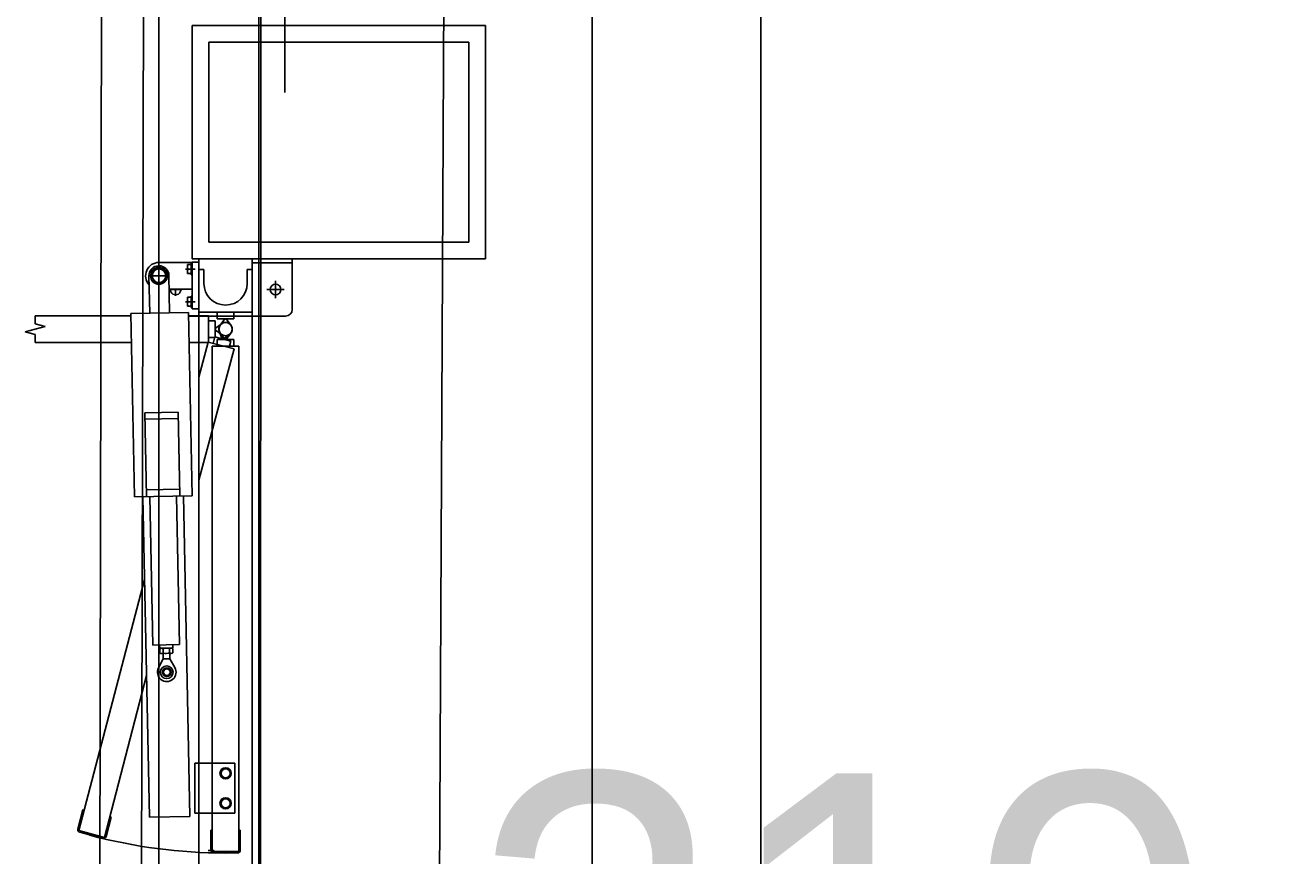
# Model space of a CAD drawing. Extents: x -264205 to -263659, y -1242401 to -1242060.
# Drawn here: x -263909.243 to -263907.356, y -1242124.663 to -1242123.417 of the extents above; entities that cross this region are included whole.
import ezdxf

# ---------------------------------------------------------------- set-up
doc = ezdxf.new("R2010")
doc.units = 0
for name, color, linetype in [('BOD_CISLO', 7, 'Continuous'), ('KFA_SO_10-1_PLACHTY', 7, 'Continuous'), ('KFA_SO_10-1_STRECHY', 7, 'Continuous'), ('KFA_SO_10-1_TRIBUNA_A_OBVOD', 7, 'Continuous'), ('OBRUBNIKY_KOMUNIKACIE_PROJEKT', 7, 'Continuous'), ('OSI_STAVBY_KFA', 7, 'Continuous'), ('SITUACIA_DSP_2D', 7, 'Continuous')]:
    doc.layers.add(name, color=color, linetype=linetype)

msp = doc.modelspace()

# ---------------------------------------------------------------- linework, layer by layer
at = {"layer": 'KFA_SO_10-1_PLACHTY'}
for p, q in [((-263909.144, -1242131.92), (-263909.091, -1242101.788)), ((-263909.025, -1242101.851), (-263909.077, -1242129.087)), ((-263908.514, -1242101.985), (-263908.656, -1242131.983))]:
    msp.add_line(p, q, dxfattribs=at)
at = {"layer": 'KFA_SO_10-1_STRECHY'}
msp.add_line((-263908.157, -1242227.179), (-263908.136, -1242101.59), dxfattribs=at)
at = {"layer": 'KFA_SO_10-1_TRIBUNA_A_OBVOD'}
msp.add_lwpolyline([(-263892.034, -1242108.1), (-263908.6571, -1242101.2274), (-263908.8793, -1242101.775), (-263908.8909, -1242125.4102)], dxfattribs=at)
at = {"layer": 'OBRUBNIKY_KOMUNIKACIE_PROJEKT'}
msp.add_line((-263909.0427, -1242132.4327), (-263909.0427, -1242101.3822), dxfattribs=at)
at = {"layer": 'OSI_STAVBY_KFA'}
msp.add_line((-263908.3928, -1242083.2372), (-263908.3928, -1242246.7072), dxfattribs=at)
at = {"layer": 'SITUACIA_DSP_2D'}
for p, q in [((-263909.0428, -1242132.4327), (-263909.0428, -1242101.3822)), ((-263908.8928, -1242125.4322), (-263908.8928, -1242101.7691)), ((-263908.8536, -1242123.3211), (-263908.8536, -1242123.5177)), ((-263908.5527, -1242123.4172), (-263908.9927, -1242123.4172)), ((-263908.9927, -1242123.4172), (-263908.9927, -1242123.7672)), ((-263908.5527, -1242123.7672), (-263908.5527, -1242123.4172)), ((-263908.5777, -1242123.4422), (-263908.9677, -1242123.4422)), ((-263908.9677, -1242123.4422), (-263908.9677, -1242123.7422)), ((-263908.5777, -1242123.7422), (-263908.5777, -1242123.4422)), ((-263908.9677, -1242123.7422), (-263908.5777, -1242123.7422)), ((-263908.8927, -1242123.7672), (-263908.9927, -1242123.7672)), ((-263908.9927, -1242123.7672), (-263908.5527, -1242123.7672)), ((-263908.9827, -1242124.6617), (-263908.9827, -1242123.7672)), ((-263908.9027, -1242124.6617), (-263908.9027, -1242123.7672)), ((-263908.8427, -1242123.7672), (-263908.8427, -1242123.8432)), ((-263909.0545, -1242123.7927), (-263909.0486, -1242123.7825)), ((-263909.0486, -1242123.7825), (-263909.0369, -1242123.7825)), ((-263908.9927, -1242123.7727), (-263909.0427, -1242123.7727)), ((-263909.0427, -1242123.7771), (-263909.0427, -1242123.8083)), ((-263909.0369, -1242123.7825), (-263909.031, -1242123.7927)), ((-263909.0026, -1242123.7827), (-263908.9882, -1242123.7827)), ((-263909, -1242123.7759), (-263909, -1242123.7895)), ((-263908.9945, -1242123.7759), (-263909, -1242123.7759)), ((-263909, -1242123.7895), (-263908.9945, -1242123.7895)), ((-263908.9945, -1242123.7827), (-263908.9991, -1242123.7827)), ((-263908.9945, -1242123.7911), (-263908.9945, -1242123.7743)), ((-263908.9945, -1242123.7743), (-263908.9927, -1242123.7743)), ((-263908.9945, -1242123.7895), (-263908.9945, -1242123.7759)), ((-263908.9827, -1242123.7722), (-263908.9927, -1242123.7722)), ((-263908.9927, -1242123.7722), (-263908.9927, -1242123.8422)), ((-263908.9927, -1242123.7911), (-263908.9927, -1242123.7743)), ((-263908.9827, -1242123.7722), (-263908.9827, -1242123.8422)), ((-263908.9827, -1242123.7832), (-263908.9752, -1242123.7832)), ((-263908.9752, -1242123.8042), (-263908.9752, -1242123.7832)), ((-263908.9102, -1242123.8042), (-263908.9102, -1242123.7832)), ((-263908.9102, -1242123.7832), (-263908.9027, -1242123.7832)), ((-263908.9027, -1242123.7732), (-263908.8427, -1242123.7732)), ((-263909.0583, -1242123.7927), (-263909.0271, -1242123.7927)), ((-263909.0577, -1242123.793), (-263909.0566, -1242123.849)), ((-263909.0486, -1242123.8029), (-263909.0545, -1242123.7927)), ((-263909.0369, -1242123.8029), (-263909.0486, -1242123.8029)), ((-263909.031, -1242123.7927), (-263909.0369, -1242123.8029)), ((-263909.0266, -1242123.8484), (-263909.0277, -1242123.7924)), ((-263908.9945, -1242123.7911), (-263908.9927, -1242123.7911)), ((-263908.8677, -1242123.8002), (-263908.8677, -1242123.8262)), ((-263908.9927, -1242123.8127), (-263909.0273, -1242123.8127)), ((-263909.0273, -1242123.8132), (-263909.0082, -1242123.8132)), ((-263909.0177, -1242123.8127), (-263909.0177, -1242123.8228)), ((-263909, -1242123.8249), (-263909, -1242123.8385)), ((-263908.9945, -1242123.8249), (-263909, -1242123.8249)), ((-263908.9945, -1242123.8401), (-263908.9945, -1242123.8233)), ((-263908.9945, -1242123.8233), (-263908.9927, -1242123.8233)), ((-263908.9945, -1242123.8385), (-263908.9945, -1242123.8249)), ((-263908.9927, -1242123.8401), (-263908.9927, -1242123.8233)), ((-263908.8807, -1242123.8132), (-263908.8547, -1242123.8132)), ((-263909.0026, -1242123.8317), (-263908.9882, -1242123.8317)), ((-263909, -1242123.8385), (-263908.9945, -1242123.8385)), ((-263908.9945, -1242123.8317), (-263908.9991, -1242123.8317)), ((-263908.9945, -1242123.8401), (-263908.9927, -1242123.8401)), ((-263908.9827, -1242123.8422), (-263908.9927, -1242123.8422)), ((-263909.2284, -1242123.8527), (-263909.0851, -1242123.8527)), ((-263909.2284, -1242123.8527), (-263909.2284, -1242123.8646)), ((-263909.2284, -1242123.8646), (-263909.2134, -1242123.8686)), ((-263908.9981, -1242123.8478), (-263909.0851, -1242123.8495)), ((-263909.0851, -1242123.8495), (-263909.0796, -1242124.1245)), ((-263908.9927, -1242124.1227), (-263908.9981, -1242123.8478)), ((-263908.998, -1242123.8527), (-263908.9682, -1242123.8527)), ((-263908.998, -1242123.8532), (-263908.9827, -1242123.8532)), ((-263908.9827, -1242123.8472), (-263908.9027, -1242123.8472)), ((-263908.9827, -1242123.8532), (-263908.9027, -1242123.8532)), ((-263908.9682, -1242123.8927), (-263908.9682, -1242123.8527)), ((-263908.9682, -1242123.8602), (-263908.9682, -1242123.8852)), ((-263908.9682, -1242123.8602), (-263908.9582, -1242123.8602)), ((-263908.9582, -1242123.8602), (-263908.9582, -1242123.8852)), ((-263908.9487, -1242123.8646), (-263908.9582, -1242123.8717)), ((-263908.9552, -1242123.8472), (-263908.9552, -1242123.8572)), ((-263908.9302, -1242123.8472), (-263908.9552, -1242123.8472)), ((-263908.9302, -1242123.8572), (-263908.9552, -1242123.8572)), ((-263908.9508, -1242123.8667), (-263908.9437, -1242123.8572)), ((-263908.9437, -1242123.8572), (-263908.9417, -1242123.8572)), ((-263908.9417, -1242123.8572), (-263908.9347, -1242123.8667)), ((-263908.9302, -1242123.8472), (-263908.9302, -1242123.8572)), ((-263908.9027, -1242123.8532), (-263908.8527, -1242123.8532)), ((-263909.2134, -1242123.8686), (-263909.2434, -1242123.8767)), ((-263909.2434, -1242123.8767), (-263909.2284, -1242123.8807)), ((-263909.2284, -1242123.8807), (-263909.2284, -1242123.8927)), ((-263908.9582, -1242123.8717), (-263908.9582, -1242123.8737)), ((-263908.9582, -1242123.8737), (-263908.9487, -1242123.8807)), ((-263908.9521, -1242123.8763), (-263908.9477, -1242123.8874)), ((-263908.9437, -1242123.8882), (-263908.9508, -1242123.8786)), ((-263908.9458, -1242123.8879), (-263908.9365, -1242123.8805)), ((-263908.9347, -1242123.8786), (-263908.9417, -1242123.8882)), ((-263909.2284, -1242123.8927), (-263909.0843, -1242123.8927)), ((-263908.9972, -1242123.8927), (-263908.9682, -1242123.8927)), ((-263908.9827, -1242123.9447), (-263908.9687, -1242123.8921)), ((-263908.9827, -1242124.0992), (-263908.93, -1242123.9025)), ((-263908.93, -1242123.9025), (-263908.9687, -1242123.8921)), ((-263908.9682, -1242123.8852), (-263908.9582, -1242123.8852)), ((-263908.9627, -1242124.6567), (-263908.9627, -1242123.8982)), ((-263908.9627, -1242123.8982), (-263908.9227, -1242123.8982)), ((-263908.9614, -1242123.8941), (-263908.9588, -1242123.8844)), ((-263908.9588, -1242123.8844), (-263908.9347, -1242123.8909)), ((-263908.9552, -1242123.8982), (-263908.9552, -1242123.8882)), ((-263908.9302, -1242123.8882), (-263908.9552, -1242123.8882)), ((-263908.9302, -1242123.8982), (-263908.9552, -1242123.8982)), ((-263908.9477, -1242123.8874), (-263908.9458, -1242123.8879)), ((-263908.9417, -1242123.8882), (-263908.9437, -1242123.8882)), ((-263908.9373, -1242123.9005), (-263908.9347, -1242123.8909)), ((-263908.9302, -1242123.8982), (-263908.9302, -1242123.8882)), ((-263908.9227, -1242124.6567), (-263908.9227, -1242123.8982)), ((-263909.0637, -1242123.9981), (-263909.0137, -1242123.9971)), ((-263909.0112, -1242124.1231), (-263909.0137, -1242123.9971)), ((-263909.0612, -1242124.1241), (-263909.0637, -1242123.9981)), ((-263909.0635, -1242124.0081), (-263909.0135, -1242124.0071)), ((-263909.0796, -1242124.1245), (-263908.9927, -1242124.1227)), ((-263909.0667, -1242124.1242), (-263909.0571, -1242124.6051)), ((-263909.0614, -1242124.1141), (-263909.0114, -1242124.1131)), ((-263909.0517, -1242124.3468), (-263909.0562, -1242124.124)), ((-263909.0117, -1242124.346), (-263909.0162, -1242124.1232)), ((-263908.9961, -1242124.6039), (-263909.0057, -1242124.123)), ((-263909.163, -1242124.6252), (-263909.0642, -1242124.2486)), ((-263909.0517, -1242124.3468), (-263909.0117, -1242124.346)), ((-263909.0416, -1242124.3516), (-263909.0417, -1242124.3466)), ((-263909.0416, -1242124.3516), (-263909.0216, -1242124.3512)), ((-263909.0401, -1242124.3516), (-263909.0414, -1242124.3524)), ((-263909.0413, -1242124.3588), (-263909.0414, -1242124.3524)), ((-263909.0401, -1242124.3516), (-263909.0231, -1242124.3512)), ((-263909.0364, -1242124.3587), (-263909.0365, -1242124.3523)), ((-263909.0266, -1242124.3585), (-263909.0267, -1242124.3521)), ((-263909.0231, -1242124.3512), (-263909.0218, -1242124.352)), ((-263909.0217, -1242124.3584), (-263909.0218, -1242124.352)), ((-263909.0216, -1242124.3512), (-263909.0217, -1242124.3462)), ((-263909.0363, -1242124.3677), (-263909.0433, -1242124.3811)), ((-263909.04, -1242124.3596), (-263909.0413, -1242124.3588)), ((-263909.04, -1242124.3596), (-263909.023, -1242124.3592)), ((-263909.0363, -1242124.3677), (-263909.0365, -1242124.3595)), ((-263909.0263, -1242124.3675), (-263909.0363, -1242124.3677)), ((-263909.0263, -1242124.3675), (-263909.0265, -1242124.3593)), ((-263909.0263, -1242124.3675), (-263909.0188, -1242124.3806)), ((-263909.023, -1242124.3592), (-263909.0217, -1242124.3584)), ((-263909.1244, -1242124.6356), (-263909.0613, -1242124.3925)), ((-263908.9887, -1242124.5242), (-263908.9827, -1242124.5242)), ((-263908.9887, -1242124.5992), (-263908.9887, -1242124.5242)), ((-263908.9827, -1242124.5242), (-263908.9287, -1242124.5242)), ((-263908.9287, -1242124.5992), (-263908.9287, -1242124.5242)), ((-263908.9427, -1242124.5313), (-263908.9495, -1242124.5352)), ((-263908.9495, -1242124.5352), (-263908.9495, -1242124.5431)), ((-263908.9495, -1242124.5431), (-263908.9427, -1242124.547)), ((-263908.9359, -1242124.5352), (-263908.9427, -1242124.5313)), ((-263908.9427, -1242124.547), (-263908.9359, -1242124.5431)), ((-263908.9359, -1242124.5431), (-263908.9359, -1242124.5352)), ((-263908.9427, -1242124.5763), (-263908.9495, -1242124.5802)), ((-263908.9495, -1242124.5802), (-263908.9495, -1242124.5881)), ((-263908.9359, -1242124.5802), (-263908.9427, -1242124.5763)), ((-263908.9359, -1242124.5881), (-263908.9359, -1242124.5802)), ((-263909.1644, -1242124.6228), (-263909.1567, -1242124.5938)), ((-263909.1567, -1242124.5938), (-263909.1547, -1242124.5943)), ((-263908.9887, -1242124.5992), (-263908.9827, -1242124.5992)), ((-263908.9827, -1242124.5992), (-263908.9287, -1242124.5992)), ((-263908.9495, -1242124.5881), (-263908.9427, -1242124.592)), ((-263908.9427, -1242124.592), (-263908.9359, -1242124.5881)), ((-263909.1142, -1242124.6052), (-263909.1219, -1242124.6341)), ((-263909.1161, -1242124.6047), (-263909.1142, -1242124.6052)), ((-263908.9961, -1242124.6039), (-263909.0571, -1242124.6051)), ((-263909.1244, -1242124.6356), (-263909.163, -1242124.6252)), ((-263909.1268, -1242124.637), (-263909.1616, -1242124.6277)), ((-263908.9647, -1242124.6547), (-263908.9647, -1242124.6247)), ((-263908.9647, -1242124.6247), (-263908.9627, -1242124.6247)), ((-263908.9227, -1242124.6247), (-263908.9207, -1242124.6247)), ((-263908.9207, -1242124.6547), (-263908.9207, -1242124.6247)), ((-263908.9597, -1242124.6549), (-263908.9687, -1242124.6549)), ((-263908.9657, -1242124.6396), (-263908.9627, -1242124.6396)), ((-263908.9627, -1242124.6567), (-263908.9227, -1242124.6567)), ((-263908.9827, -1242124.6617), (-263908.9827, -1242125.5562)), ((-263908.9607, -1242124.6587), (-263908.9247, -1242124.6587)), ((-263908.9027, -1242124.6617), (-263908.9027, -1242125.5562))]:
    msp.add_line(p, q, dxfattribs=at)
for centre, radius in [((-263909.0427, -1242123.7927), 0.0126), ((-263909.0427, -1242123.7927), 0.0102), ((-263908.8677, -1242123.8132), 0.008), ((-263909.0309, -1242124.3875), 0.00952), ((-263909.0309, -1242124.3875), 0.00645), ((-263909.0309, -1242124.3875), 0.005), ((-263908.9427, -1242124.5392), 0.0084), ((-263908.9427, -1242124.5392), 0.0068), ((-263908.9427, -1242124.5842), 0.0084), ((-263908.9427, -1242124.5842), 0.0068)]:
    msp.add_circle(centre, radius, dxfattribs=at)
for centre, radius, start, end in [((-263909.0427, -1242123.7927), 0.02, 90, 222.5496), ((-263909.0427, -1242123.7927), 0.015, 1.14, 181.14), ((-263908.9932, -1242123.7793), 0.0068, 150, 210), ((-263908.9932, -1242123.7861), 0.0068, 150, 210), ((-263908.9427, -1242123.8042), 0.0325, 180, 0), ((-263909.0177, -1242123.8132), 0.008, 176.4167, 3.5833), ((-263908.9932, -1242123.8283), 0.0068, 150, 210), ((-263908.9932, -1242123.8351), 0.0068, 150, 210), ((-263908.8527, -1242123.8432), 0.01, 270, 0), ((-263908.9427, -1242123.8727), 0.01, 323.6139, 216.3861), ((-263908.9427, -1242123.8727), 0.01, 308.6139, 201.3861), ((-263908.9427, -1242123.8727), 0.01, 233.6139, 126.3861), ((-263908.9427, -1242123.8727), 0.01, 143.6139, 36.3861), ((-263909.0389, -1242124.3559), 0.00432, 56.5466, 125.7334), ((-263909.0313, -1242124.3675), 0.0161, 73.4401, 108.8399), ((-263909.0365, -1242124.3523), 0.0001, 291.9532, 1.14), ((-263909.0242, -1242124.3556), 0.00432, 56.5466, 125.7334), ((-263909.0389, -1242124.3552), 0.00432, 236.5466, 305.7334), ((-263909.0318, -1242124.3433), 0.0161, 253.4401, 288.8399), ((-263909.0364, -1242124.3587), 0.0001, 1.14, 70.3268), ((-263909.0242, -1242124.3549), 0.00432, 236.5466, 305.7334), ((-263909.0309, -1242124.3875), 0.014, 152.4029, 29.8771), ((-263909.1606, -1242124.6238), 0.004, 165, 255), ((-263908.9427, -1242123.8727), 0.7862, 255, 270), ((-263909.1258, -1242124.6331), 0.004, 255, 345), ((-263908.9607, -1242124.6547), 0.004, 180, 270), ((-263908.9247, -1242124.6547), 0.004, 270, 0)]:
    msp.add_arc(centre, radius, start, end, dxfattribs=at)

# ---------------------------------------------------------------- texts
at = {"layer": 'BOD_CISLO'}
msp.add_text('319', height=0.5, dxfattribs=at).set_placement((-263908.5715, -1242125.0395))

doc.saveas('drawing.dxf')
